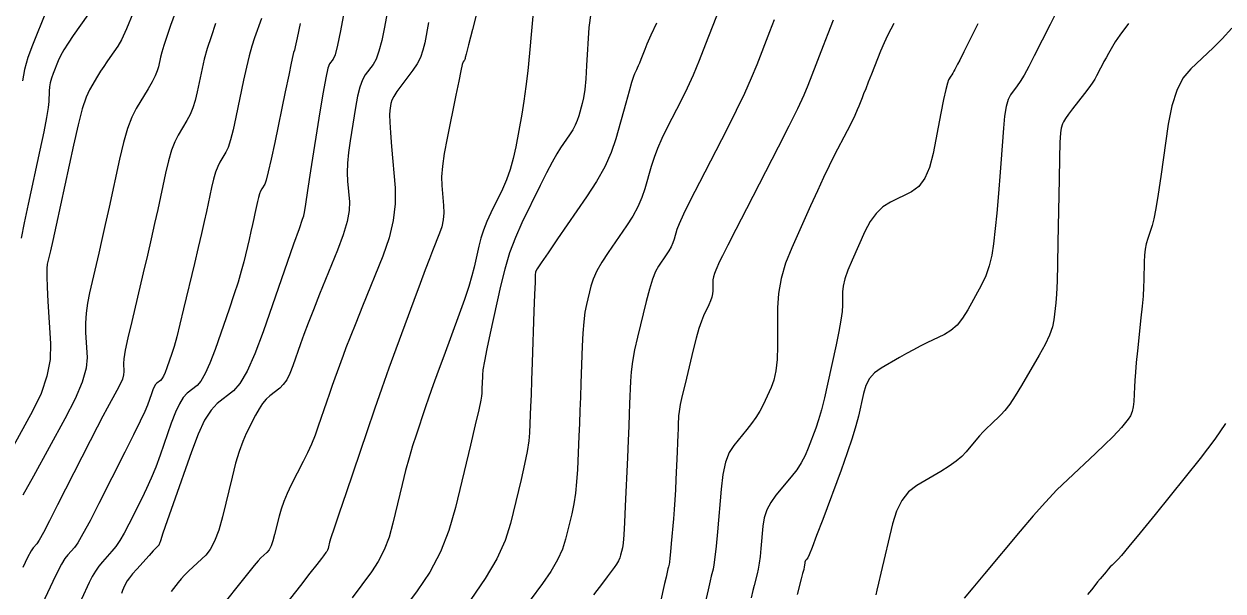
# Model space of a CAD drawing. Extents: x 2082232 to 2083549, y 592624 to 593832.
# Drawn here: x 2083193.1 to 2083264.4, y 593754.5 to 593788.2 of the extents above; entities that cross this region are included whole.
import ezdxf

# ---------------------------------------------------------------- set-up
doc = ezdxf.new("R2010")
doc.units = 0
doc.layers.add('DT_X_Contour_Major', color=7, linetype='Continuous')
doc.layers.add('DT_X_Contour_Minor', color=7, linetype='Continuous')

msp = doc.modelspace()

# ---------------------------------------------------------------- linework, layer by layer
at = {"layer": 'DT_X_Contour_Major'}
for points in [[(2083202.494, 593790.029), (2083201.811, 593788.116), (2083201.581, 593787.462), (2083201.404, 593786.932), (2083201.279, 593786.528), (2083201.208, 593786.249), (2083201.088, 593785.671), (2083201.016, 593785.427), (2083200.889, 593785.127), (2083200.707, 593784.773), (2083200.47, 593784.364), (2083199.764, 593783.198), (2083199.504, 593782.682), (2083199.251, 593782.008), (2083199.007, 593781.174), (2083198.77, 593780.183), (2083198.15, 593777.327), (2083197.928, 593776.312), (2083197.726, 593775.407), (2083197.546, 593774.612), (2083197.386, 593773.928), (2083196.989, 593772.251), (2083196.863, 593771.632), (2083196.783, 593771.032), (2083196.748, 593770.45), (2083196.759, 593769.888), (2083196.85, 593768.414), (2083196.792, 593767.772), (2083196.552, 593766.949), (2083196.128, 593765.945), (2083195.521, 593764.762), (2083193.658, 593761.366), (2083193.036, 593760.229)], [(2083214.964, 593790.381), (2083214.525, 593788.027), (2083214.359, 593787.226), (2083214.19, 593786.588), (2083214.018, 593786.112), (2083213.843, 593785.799), (2083213.374, 593785.182), (2083213.205, 593784.887), (2083213.051, 593784.466), (2083212.913, 593783.919), (2083212.789, 593783.245), (2083212.479, 593781.28), (2083212.383, 593780.578), (2083212.325, 593779.945), (2083212.306, 593779.381), (2083212.326, 593778.887), (2083212.432, 593777.66), (2083212.418, 593777.135), (2083212.294, 593776.479), (2083212.062, 593775.693), (2083211.72, 593774.777), (2083210.665, 593772.159), (2083210.298, 593771.238), (2083209.986, 593770.441), (2083209.731, 593769.766), (2083209.531, 593769.214), (2083209.073, 593767.906), (2083208.896, 593767.455), (2083208.707, 593767.085), (2083208.506, 593766.795), (2083208.294, 593766.584), (2083207.711, 593766.13), (2083207.494, 593765.93), (2083207.28, 593765.671), (2083207.068, 593765.353), (2083206.858, 593764.975), (2083206.303, 593763.888), (2083206.094, 593763.421), (2083205.884, 593762.835), (2083205.672, 593762.13), (2083205.459, 593761.307), (2083204.889, 593758.952), (2083204.666, 593758.147), (2083204.426, 593757.498), (2083204.169, 593757.005), (2083203.895, 593756.667), (2083203.141, 593755.976), (2083202.873, 593755.724), (2083202.637, 593755.486), (2083202.432, 593755.263), (2083202.258, 593755.054), (2083201.835, 593754.516)], [(2083230.679, 593788.26), (2083230.35, 593787.539), (2083230.119, 593787.017), (2083229.984, 593786.693), (2083229.755, 593786.095), (2083229.675, 593785.889), (2083229.605, 593785.717), (2083229.546, 593785.582), (2083229.498, 593785.481), (2083229.384, 593785.26), (2083229.319, 593785.089), (2083229.209, 593784.74), (2083229.054, 593784.213), (2083228.855, 593783.509), (2083228.263, 593781.394), (2083227.988, 593780.583), (2083227.607, 593779.737), (2083227.121, 593778.855), (2083226.528, 593777.938), (2083224.808, 593775.444), (2083224.242, 593774.623), (2083223.837, 593774.031), (2083223.592, 593773.668), (2083223.507, 593773.534), (2083223.494, 593773.48), (2083223.485, 593773.319), (2083223.467, 593772.878), (2083223.44, 593772.156), (2083223.405, 593771.154), (2083223.299, 593768.107), (2083223.263, 593767.056), (2083223.231, 593766.19), (2083223.205, 593765.508), (2083223.185, 593765.011), (2083223.137, 593763.93), (2083223.093, 593763.453), (2083222.994, 593762.833), (2083222.842, 593762.069), (2083222.635, 593761.162), (2083222.013, 593758.552), (2083221.69, 593757.537), (2083221.189, 593756.447), (2083220.508, 593755.283), (2083219.649, 593754.045)], [(2083249.794, 593788.216), (2083249.313, 593787.262), (2083248.951, 593786.547), (2083248.709, 593786.07), (2083248.586, 593785.832), (2083248.416, 593785.514), (2083248.353, 593785.399), (2083248.294, 593785.294), (2083248.237, 593785.198), (2083248.183, 593785.111), (2083248.042, 593784.89), (2083247.975, 593784.705), (2083247.876, 593784.315), (2083247.748, 593783.721), (2083247.589, 593782.921), (2083247.125, 593780.516), (2083246.914, 593779.698), (2083246.629, 593779.047), (2083246.271, 593778.563), (2083245.838, 593778.247), (2083244.586, 593777.627), (2083244.14, 593777.344), (2083243.739, 593776.96), (2083243.384, 593776.474), (2083243.075, 593775.887), (2083242.313, 593774.186), (2083242.062, 593773.59), (2083241.884, 593773.079), (2083241.776, 593772.652), (2083241.74, 593772.309), (2083241.739, 593771.507), (2083241.715, 593771.134), (2083241.643, 593770.619), (2083241.525, 593769.961), (2083241.36, 593769.159), (2083240.856, 593766.832), (2083240.67, 593766.013), (2083240.49, 593765.302), (2083240.317, 593764.699), (2083240.149, 593764.204), (2083239.711, 593763.027), (2083239.524, 593762.59), (2083239.293, 593762.16), (2083239.018, 593761.737), (2083238.698, 593761.322), (2083237.785, 593760.225), (2083237.48, 593759.802), (2083237.249, 593759.357), (2083237.094, 593758.89), (2083237.012, 593758.401), (2083236.895, 593757.065), (2083236.848, 593756.596), (2083236.796, 593756.187), (2083236.737, 593755.841), (2083236.672, 593755.556), (2083236.491, 593754.88), (2083236.412, 593754.565), (2083236.308, 593754.13)]]:
    msp.add_lwpolyline(points, dxfattribs=at)
at = {"layer": 'DT_X_Contour_Minor'}
for points in [[(2083234.644, 593789.708), (2083233.609, 593787.004), (2083233.228, 593786.038), (2083232.863, 593785.167), (2083232.514, 593784.392), (2083232.18, 593783.712), (2083231.31, 593782.026), (2083231.007, 593781.41), (2083230.75, 593780.826), (2083230.54, 593780.274), (2083230.375, 593779.755), (2083230, 593778.413), (2083229.825, 593777.898), (2083229.584, 593777.361), (2083229.275, 593776.802), (2083228.899, 593776.22), (2083227.807, 593774.637), (2083227.437, 593774.067), (2083227.143, 593773.544), (2083226.928, 593773.067), (2083226.79, 593772.636), (2083226.525, 593771.551), (2083226.435, 593771.092), (2083226.362, 593770.527), (2083226.307, 593769.857), (2083226.27, 593769.083), (2083226.193, 593766.877), (2083226.164, 593766.06), (2083226.134, 593765.264), (2083226.103, 593764.49), (2083226.071, 593763.737), (2083225.984, 593761.756), (2083225.939, 593761.035), (2083225.867, 593760.357), (2083225.77, 593759.723), (2083225.647, 593759.132), (2083225.285, 593757.613), (2083225.097, 593757.022), (2083224.805, 593756.388), (2083224.41, 593755.71), (2083223.91, 593754.99), (2083222.438, 593753.012)], [(2083220.063, 593789.133), (2083219.742, 593787.877), (2083219.511, 593786.973), (2083219.37, 593786.42), (2083219.32, 593786.218), (2083219.307, 593786.149), (2083219.3, 593786.122), (2083219.289, 593786.095), (2083219.273, 593786.067), (2083219.252, 593786.037), (2083219.191, 593785.957), (2083219.147, 593785.811), (2083219.06, 593785.433), (2083218.93, 593784.822), (2083218.757, 593783.98), (2083218.239, 593781.423), (2083218.074, 593780.529), (2083217.967, 593779.763), (2083217.918, 593779.127), (2083217.927, 593778.621), (2083218.029, 593777.441), (2083218.043, 593777.006), (2083218.008, 593776.584), (2083217.925, 593776.175), (2083217.792, 593775.781), (2083217.376, 593774.746), (2083217.189, 593774.271), (2083216.941, 593773.621), (2083216.632, 593772.796), (2083216.263, 593771.797), (2083215.196, 593768.901), (2083214.788, 593767.78), (2083214.364, 593766.59), (2083213.924, 593765.332), (2083213.469, 593764.004), (2083212.234, 593760.372), (2083211.826, 593759.167), (2083211.527, 593758.277), (2083211.338, 593757.702), (2083211.259, 593757.441), (2083211.193, 593757.165), (2083211.165, 593757.066), (2083211.13, 593756.975), (2083211.089, 593756.893), (2083211.041, 593756.82), (2083210.903, 593756.635), (2083210.779, 593756.474), (2083210.508, 593756.127), (2083210.092, 593755.595), (2083209.529, 593754.879), (2083207.833, 593752.721)], [(2083223.393, 593789.351), (2083223.14, 593786.472), (2083223.04, 593785.437), (2083222.93, 593784.489), (2083222.81, 593783.63), (2083222.68, 593782.859), (2083222.318, 593780.919), (2083222.167, 593780.217), (2083221.985, 593779.564), (2083221.773, 593778.961), (2083221.53, 593778.408), (2083220.84, 593777.001), (2083220.601, 593776.481), (2083220.401, 593775.976), (2083220.241, 593775.488), (2083220.12, 593775.016), (2083219.85, 593773.778), (2083219.718, 593773.255), (2083219.526, 593772.614), (2083219.273, 593771.857), (2083218.96, 593770.981), (2083218.042, 593768.491), (2083217.716, 593767.599), (2083217.423, 593766.788), (2083217.166, 593766.06), (2083216.943, 593765.413), (2083216.394, 593763.8), (2083216.188, 593763.162), (2083215.983, 593762.46), (2083215.777, 593761.694), (2083215.571, 593760.864), (2083215.022, 593758.563), (2083214.789, 593757.736), (2083214.499, 593756.98), (2083214.154, 593756.296), (2083213.752, 593755.683), (2083212.608, 593754.144)], [(2083199.566, 593788.835), (2083199.185, 593787.924), (2083198.885, 593787.276), (2083198.666, 593786.892), (2083198.191, 593786.219), (2083198.012, 593785.96), (2083197.832, 593785.689), (2083197.651, 593785.405), (2083197.469, 593785.109), (2083196.981, 593784.304), (2083196.785, 593783.872), (2083196.562, 593783.181), (2083196.311, 593782.231), (2083196.034, 593781.022), (2083195.258, 593777.451), (2083194.999, 593776.258), (2083194.801, 593775.355), (2083194.666, 593774.743), (2083194.593, 593774.422), (2083194.482, 593773.954), (2083194.453, 593773.683), (2083194.449, 593773.223), (2083194.469, 593772.574), (2083194.514, 593771.735), (2083194.668, 593769.245), (2083194.644, 593768.292), (2083194.457, 593767.303), (2083194.108, 593766.276), (2083193.595, 593765.213), (2083192.012, 593762.326)], [(2083196.895, 593788.761), (2083196.017, 593787.518), (2083195.715, 593787.074), (2083195.467, 593786.677), (2083195.272, 593786.325), (2083195.131, 593786.019), (2083194.827, 593785.265), (2083194.726, 593784.988), (2083194.653, 593784.723), (2083194.606, 593784.47), (2083194.586, 593784.23), (2083194.568, 593783.604), (2083194.53, 593783.248), (2083194.429, 593782.65), (2083194.265, 593781.809), (2083194.038, 593780.726), (2083193.349, 593777.513), (2083193.114, 593776.407), (2083192.925, 593775.5)], [(2083194.415, 593788.978), (2083193.601, 593786.958), (2083193.332, 593786.216), (2083193.134, 593785.508), (2083193.009, 593784.831)], [(2083207.214, 593788.536), (2083206.801, 593787.379), (2083206.644, 593786.897), (2083206.483, 593786.318), (2083206.319, 593785.641), (2083206.15, 593784.867), (2083205.695, 593782.673), (2083205.53, 593781.926), (2083205.374, 593781.33), (2083205.227, 593780.885), (2083205.091, 593780.592), (2083204.739, 593780.01), (2083204.609, 593779.752), (2083204.483, 593779.416), (2083204.36, 593779), (2083204.242, 593778.505), (2083203.933, 593777.08), (2083203.801, 593776.486), (2083203.639, 593775.774), (2083203.446, 593774.943), (2083203.223, 593773.994), (2083202.585, 593771.306), (2083202.362, 593770.384), (2083202.171, 593769.634), (2083202.012, 593769.057), (2083201.885, 593768.652), (2083201.588, 593767.803), (2083201.48, 593767.516), (2083201.381, 593767.294), (2083201.29, 593767.137), (2083201.208, 593767.043), (2083200.999, 593766.881), (2083200.919, 593766.795), (2083200.837, 593766.662), (2083200.752, 593766.481), (2083200.665, 593766.251), (2083200.428, 593765.575), (2083200.278, 593765.21), (2083200.005, 593764.624), (2083199.61, 593763.815), (2083199.091, 593762.784), (2083197.544, 593759.738), (2083197.019, 593758.719), (2083196.601, 593757.944), (2083196.291, 593757.413), (2083196.089, 593757.128), (2083195.696, 593756.692), (2083195.53, 593756.471), (2083195.326, 593756.132), (2083195.086, 593755.677), (2083194.808, 593755.104), (2083194.019, 593753.422)], [(2083212.133, 593788.967), (2083211.909, 593787.806), (2083211.725, 593786.946), (2083211.582, 593786.387), (2083211.48, 593786.129), (2083211.26, 593785.84), (2083211.163, 593785.581), (2083211.033, 593785.02), (2083210.873, 593784.158), (2083210.681, 593782.993), (2083210.128, 593779.484), (2083209.946, 593778.333), (2083209.817, 593777.509), (2083209.739, 593777.014), (2083209.714, 593776.847), (2083209.714, 593776.838), (2083209.714, 593776.835), (2083209.713, 593776.83), (2083209.712, 593776.825), (2083209.709, 593776.818), (2083209.702, 593776.8), (2083209.636, 593776.611), (2083209.442, 593776.057), (2083209.12, 593775.137), (2083207.302, 593769.94), (2083206.807, 593768.62), (2083206.35, 593767.597), (2083205.93, 593766.87), (2083205.548, 593766.438), (2083204.579, 593765.682), (2083204.21, 593765.29), (2083203.831, 593764.679), (2083203.442, 593763.849), (2083203.042, 593762.801), (2083201.963, 593759.715), (2083201.608, 593758.701), (2083201.354, 593757.972), (2083201.2, 593757.528), (2083201.146, 593757.37), (2083201.136, 593757.33), (2083201.132, 593757.316), (2083201.128, 593757.304), (2083201.123, 593757.295), (2083201.117, 593757.288), (2083201.101, 593757.273), (2083201.061, 593757.23), (2083200.954, 593757.112), (2083200.779, 593756.919), (2083200.536, 593756.651), (2083199.799, 593755.836), (2083199.551, 593755.555), (2083199.359, 593755.323), (2083199.224, 593755.14), (2083199.144, 593755.006), (2083199.007, 593754.714), (2083198.952, 593754.577), (2083198.89, 593754.386)], [(2083217.142, 593788.3), (2083216.916, 593787.088), (2083216.808, 593786.646), (2083216.654, 593786.229), (2083216.453, 593785.837), (2083216.207, 593785.47), (2083215.487, 593784.524), (2083215.247, 593784.193), (2083215.069, 593783.912), (2083214.953, 593783.68), (2083214.897, 593783.498), (2083214.831, 593783.076), (2083214.819, 593782.823), (2083214.833, 593782.38), (2083214.873, 593781.748), (2083214.939, 593780.926), (2083215.15, 593778.482), (2083215.163, 593777.541), (2083215.045, 593776.551), (2083214.795, 593775.513), (2083214.413, 593774.426), (2083213.218, 593771.462), (2083212.81, 593770.444), (2083212.48, 593769.614), (2083212.229, 593768.972), (2083212.057, 593768.517), (2083211.702, 593767.555), (2083211.563, 593767.172), (2083211.412, 593766.745), (2083211.248, 593766.275), (2083211.072, 593765.761), (2083210.586, 593764.333), (2083210.394, 593763.799), (2083210.181, 593763.27), (2083209.946, 593762.745), (2083209.692, 593762.224), (2083208.984, 593760.839), (2083208.74, 593760.334), (2083208.537, 593759.856), (2083208.375, 593759.405), (2083208.255, 593758.982), (2083207.991, 593757.891), (2083207.888, 593757.518), (2083207.777, 593757.217), (2083207.658, 593756.989), (2083207.531, 593756.832), (2083207.181, 593756.512), (2083207.012, 593756.338), (2083206.768, 593756.057), (2083206.449, 593755.668), (2083206.055, 593755.172), (2083204.903, 593753.706)], [(2083226.778, 593788.849), (2083226.67, 593788.008), (2083226.534, 593785.739), (2083226.479, 593784.96), (2083226.419, 593784.325), (2083226.351, 593783.835), (2083226.278, 593783.489), (2083226.073, 593782.758), (2083225.981, 593782.482), (2083225.858, 593782.202), (2083225.705, 593781.918), (2083225.52, 593781.63), (2083224.987, 593780.858), (2083224.761, 593780.501), (2083224.484, 593780.008), (2083224.154, 593779.379), (2083223.772, 593778.615), (2083222.685, 593776.395), (2083222.3, 593775.537), (2083221.96, 593774.625), (2083221.664, 593773.66), (2083221.414, 593772.642), (2083220.807, 593769.858), (2083220.607, 593768.919), (2083220.462, 593768.19), (2083220.372, 593767.672), (2083220.337, 593767.365), (2083220.319, 593766.825), (2083220.312, 593766.639), (2083220.307, 593766.487), (2083220.302, 593766.369), (2083220.299, 593766.285), (2083220.291, 593766.104), (2083220.247, 593765.872), (2083220.121, 593765.309), (2083219.913, 593764.416), (2083219.623, 593763.193), (2083218.74, 593759.492), (2083218.35, 593758.142), (2083217.84, 593756.868), (2083217.212, 593755.669), (2083216.464, 593754.546), (2083214.312, 593751.653)], [(2083237.671, 593788.457), (2083237.399, 593787.749), (2083236.646, 593785.782), (2083236.323, 593784.988), (2083235.917, 593784.084), (2083235.43, 593783.069), (2083234.861, 593781.942), (2083233.235, 593778.791), (2083232.694, 593777.73), (2083232.291, 593776.912), (2083232.025, 593776.335), (2083231.896, 593776.001), (2083231.737, 593775.432), (2083231.663, 593775.213), (2083231.56, 593774.986), (2083231.429, 593774.748), (2083231.27, 593774.501), (2083230.807, 593773.83), (2083230.631, 593773.511), (2083230.45, 593773.056), (2083230.263, 593772.465), (2083230.072, 593771.739), (2083229.557, 593769.623), (2083229.385, 593768.864), (2083229.257, 593768.176), (2083229.174, 593767.559), (2083229.134, 593767.011), (2083229.087, 593765.647), (2083229.065, 593765.064), (2083229.037, 593764.339), (2083229, 593763.472), (2083228.957, 593762.463), (2083228.831, 593759.582), (2083228.784, 593758.617), (2083228.741, 593757.882), (2083228.699, 593757.377), (2083228.659, 593757.101), (2083228.557, 593756.673), (2083228.505, 593756.507), (2083228.422, 593756.328), (2083228.311, 593756.138), (2083228.17, 593755.935), (2083227.756, 593755.378), (2083227.475, 593755.006), (2083226.944, 593754.31)], [(2083241.189, 593788.429), (2083240.869, 593787.621), (2083240.59, 593786.912), (2083240.352, 593786.301), (2083240.155, 593785.79), (2083239.683, 593784.559), (2083239.44, 593783.984), (2083239.065, 593783.181), (2083238.556, 593782.151), (2083237.915, 593780.895), (2083236.029, 593777.24), (2083235.4, 593776.016), (2083234.925, 593775.087), (2083234.605, 593774.451), (2083234.44, 593774.109), (2083234.207, 593773.588), (2083234.13, 593773.395), (2083234.075, 593773.207), (2083234.042, 593773.023), (2083234.031, 593772.844), (2083234.03, 593772.371), (2083234.015, 593772.185), (2083233.971, 593771.983), (2083233.897, 593771.763), (2083233.794, 593771.527), (2083233.479, 593770.874), (2083233.353, 593770.566), (2083233.21, 593770.128), (2083233.051, 593769.563), (2083232.874, 593768.869), (2083232.382, 593766.849), (2083232.219, 593766.161), (2083232.101, 593765.614), (2083232.028, 593765.207), (2083231.999, 593764.94), (2083231.98, 593764.417), (2083231.971, 593764.168), (2083231.957, 593763.816), (2083231.937, 593763.359), (2083231.913, 593762.798), (2083231.842, 593761.162), (2083231.812, 593760.556), (2083231.777, 593759.966), (2083231.737, 593759.39), (2083231.691, 593758.829), (2083231.562, 593757.355), (2083231.517, 593756.864), (2083231.481, 593756.496), (2083231.453, 593756.251), (2083231.433, 593756.131), (2083231.391, 593755.973), (2083231.365, 593755.866), (2083231.319, 593755.666), (2083231.253, 593755.37), (2083231.166, 593754.98), (2083230.909, 593753.815)], [(2083254.462, 593788.925), (2083254.078, 593788.183), (2083253.139, 593786.32), (2083252.812, 593785.684), (2083252.535, 593785.174), (2083252.308, 593784.788), (2083252.13, 593784.528), (2083251.723, 593784.001), (2083251.582, 593783.73), (2083251.466, 593783.311), (2083251.374, 593782.744), (2083251.306, 593782.03), (2083251.159, 593779.927), (2083251.101, 593779.152), (2083251.04, 593778.402), (2083250.975, 593777.678), (2083250.907, 593776.98), (2083250.719, 593775.153), (2083250.62, 593774.485), (2083250.465, 593773.852), (2083250.252, 593773.254), (2083249.983, 593772.69), (2083249.19, 593771.235), (2083248.881, 593770.734), (2083248.547, 593770.322), (2083248.189, 593770.001), (2083247.806, 593769.769), (2083246.754, 593769.269), (2083246.357, 593769.075), (2083245.955, 593768.868), (2083245.548, 593768.647), (2083245.135, 593768.413), (2083244.03, 593767.771), (2083243.653, 593767.497), (2083243.353, 593767.157), (2083243.129, 593766.751), (2083242.981, 593766.279), (2083242.69, 593764.931), (2083242.543, 593764.352), (2083242.321, 593763.624), (2083242.025, 593762.749), (2083241.653, 593761.725), (2083240.564, 593758.798), (2083240.202, 593757.832), (2083239.933, 593757.13), (2083239.757, 593756.692), (2083239.675, 593756.517), (2083239.58, 593756.403), (2083239.549, 593756.359), (2083239.525, 593756.313), (2083239.509, 593756.265), (2083239.5, 593756.214), (2083239.488, 593756.075), (2083239.472, 593755.986), (2083239.434, 593755.822), (2083239.374, 593755.583), (2083239.292, 593755.269), (2083239.042, 593754.333)], [(2083204.48, 593788.236), (2083204.21, 593787.454), (2083203.987, 593786.747), (2083203.81, 593786.115), (2083203.679, 593785.558), (2083203.392, 593784.172), (2083203.273, 593783.676), (2083203.131, 593783.229), (2083202.967, 593782.829), (2083202.78, 593782.478), (2083202.251, 593781.604), (2083202.056, 593781.217), (2083201.867, 593780.712), (2083201.684, 593780.087), (2083201.506, 593779.344), (2083201.041, 593777.203), (2083200.857, 593776.366), (2083200.651, 593775.458), (2083200.426, 593774.481), (2083200.18, 593773.434), (2083199.496, 593770.549), (2083199.273, 593769.581), (2083199.116, 593768.84), (2083199.027, 593768.327), (2083199.004, 593768.042), (2083199.032, 593767.584), (2083199.015, 593767.384), (2083198.94, 593767.129), (2083198.808, 593766.817), (2083198.62, 593766.45), (2083198.041, 593765.395), (2083197.784, 593764.916), (2083197.446, 593764.271), (2083197.028, 593763.46), (2083196.53, 593762.482), (2083195.093, 593759.653), (2083194.612, 593758.714), (2083194.245, 593758.018), (2083193.992, 593757.564), (2083193.854, 593757.353), (2083193.639, 593757.115), (2083193.516, 593756.926), (2083193.309, 593756.535), (2083193.017, 593755.945)], [(2083209.508, 593788.244), (2083209.33, 593787.39), (2083209.216, 593786.859), (2083209.167, 593786.65), (2083209.122, 593786.523), (2083209.078, 593786.341), (2083208.979, 593785.889), (2083208.827, 593785.167), (2083208.621, 593784.176), (2083207.999, 593781.174), (2083207.787, 593780.176), (2083207.616, 593779.431), (2083207.488, 593778.941), (2083207.401, 593778.706), (2083207.226, 593778.416), (2083207.161, 593778.287), (2083207.098, 593778.12), (2083207.037, 593777.912), (2083206.978, 593777.666), (2083206.824, 593776.956), (2083206.759, 593776.66), (2083206.678, 593776.305), (2083206.582, 593775.891), (2083206.47, 593775.418), (2083206.153, 593774.079), (2083206.009, 593773.527), (2083205.817, 593772.876), (2083205.576, 593772.126), (2083205.286, 593771.278), (2083204.448, 593768.882), (2083204.146, 593768.074), (2083203.867, 593767.448), (2083203.611, 593767.004), (2083203.378, 593766.741), (2083202.789, 593766.281), (2083202.564, 593766.041), (2083202.333, 593765.666), (2083202.093, 593765.154), (2083201.847, 593764.507), (2083201.18, 593762.6), (2083200.925, 593761.904), (2083200.66, 593761.243), (2083200.386, 593760.62), (2083200.102, 593760.032), (2083199.331, 593758.515), (2083199.052, 593757.987), (2083198.791, 593757.543), (2083198.548, 593757.181), (2083198.324, 593756.902), (2083197.753, 593756.27), (2083197.543, 593756.016), (2083197.344, 593755.729), (2083197.155, 593755.408), (2083196.976, 593755.055), (2083196.513, 593754.068)], [(2083244.802, 593788.241), (2083244.607, 593787.911), (2083244.41, 593787.529), (2083244.209, 593787.094), (2083244.006, 593786.605), (2083243.461, 593785.232), (2083243.273, 593784.758), (2083243.119, 593784.367), (2083242.998, 593784.058), (2083242.91, 593783.831), (2083242.721, 593783.336), (2083242.623, 593783.105), (2083242.472, 593782.782), (2083242.268, 593782.369), (2083242.01, 593781.863), (2083241.252, 593780.394), (2083240.951, 593779.795), (2083240.616, 593779.1), (2083240.247, 593778.309), (2083239.844, 593777.421), (2083238.725, 593774.926), (2083238.358, 593774.001), (2083238.095, 593773.097), (2083237.937, 593772.215), (2083237.884, 593771.354), (2083237.88, 593769.087), (2083237.856, 593768.296), (2083237.786, 593767.621), (2083237.67, 593767.064), (2083237.509, 593766.623), (2083237.018, 593765.604), (2083236.82, 593765.225), (2083236.595, 593764.854), (2083236.342, 593764.49), (2083236.062, 593764.134), (2083235.279, 593763.192), (2083235.011, 593762.765), (2083234.796, 593762.188), (2083234.634, 593761.462), (2083234.525, 593760.587), (2083234.303, 593758.055), (2083234.224, 593757.205), (2083234.157, 593756.553), (2083234.099, 593756.099), (2083234.052, 593755.843), (2083233.941, 593755.426), (2083233.873, 593755.145), (2083233.751, 593754.614), (2083233.576, 593753.832)], [(2083258.735, 593788.231), (2083258.226, 593787.546), (2083257.955, 593787.145), (2083257.55, 593786.454), (2083257.406, 593786.205), (2083257.278, 593785.978), (2083257.167, 593785.773), (2083257.071, 593785.589), (2083256.839, 593785.127), (2083256.729, 593784.932), (2083256.574, 593784.695), (2083256.374, 593784.414), (2083256.13, 593784.09), (2083255.417, 593783.168), (2083255.179, 593782.853), (2083254.999, 593782.601), (2083254.879, 593782.41), (2083254.816, 593782.28), (2083254.728, 593782.018), (2083254.697, 593781.755), (2083254.667, 593781.165), (2083254.639, 593780.247), (2083254.614, 593779), (2083254.548, 593775.24), (2083254.522, 593773.958), (2083254.491, 593772.934), (2083254.457, 593772.167), (2083254.418, 593771.658), (2083254.309, 593770.642), (2083254.224, 593770.226), (2083254.05, 593769.736), (2083253.788, 593769.174), (2083253.438, 593768.54), (2083252.385, 593766.753), (2083252.011, 593766.14), (2083251.681, 593765.643), (2083251.393, 593765.261), (2083251.148, 593764.995), (2083250.552, 593764.438), (2083250.33, 593764.223), (2083250.109, 593763.995), (2083249.889, 593763.754), (2083249.671, 593763.499), (2083249.093, 593762.804), (2083248.836, 593762.536), (2083248.5, 593762.255), (2083248.085, 593761.958), (2083247.59, 593761.648), (2083246.164, 593760.802), (2083245.672, 593760.422), (2083245.265, 593759.916), (2083244.944, 593759.285), (2083244.709, 593758.528), (2083244.02, 593755.6), (2083243.882, 593755.015), (2083243.78, 593754.585), (2083243.716, 593754.312)], [(2083264.879, 593787.964), (2083264.297, 593787.33), (2083263.769, 593786.804), (2083262.436, 593785.547), (2083261.978, 593784.989), (2083261.604, 593784.256), (2083261.313, 593783.35), (2083261.105, 593782.269), (2083260.663, 593779.155), (2083260.506, 593778.097), (2083260.366, 593777.259), (2083260.243, 593776.64), (2083260.138, 593776.241), (2083259.879, 593775.469), (2083259.793, 593775.166), (2083259.73, 593774.835), (2083259.69, 593774.476), (2083259.671, 593774.09), (2083259.653, 593773.023), (2083259.637, 593772.581), (2083259.603, 593772.056), (2083259.551, 593771.447), (2083259.482, 593770.755), (2083259.272, 593768.798), (2083259.201, 593768.114), (2083259.147, 593767.532), (2083259.11, 593767.05), (2083259.088, 593766.668), (2083259.054, 593765.786), (2083259.023, 593765.473), (2083258.958, 593765.195), (2083258.858, 593764.953), (2083258.724, 593764.747), (2083258.319, 593764.245), (2083258.109, 593764.008), (2083257.782, 593763.673), (2083257.338, 593763.241), (2083256.777, 593762.712), (2083255.126, 593761.17), (2083254.485, 593760.545), (2083253.8, 593759.826), (2083253.072, 593759.012), (2083252.299, 593758.105), (2083250.181, 593755.559), (2083249.482, 593754.722), (2083248.976, 593754.12)], [(2083264.511, 593764.494), (2083263.877, 593763.557), (2083262.996, 593762.415), (2083260.319, 593759.094), (2083259.428, 593757.993), (2083258.764, 593757.182), (2083258.328, 593756.659), (2083258.118, 593756.425), (2083257.863, 593756.186), (2083257.762, 593756.087), (2083257.652, 593755.971), (2083257.533, 593755.837), (2083257.404, 593755.686), (2083257.048, 593755.258), (2083256.902, 593755.081), (2083256.73, 593754.868), (2083256.533, 593754.622), (2083256.31, 593754.341)]]:
    msp.add_lwpolyline(points, dxfattribs=at)

doc.saveas('drawing.dxf')
